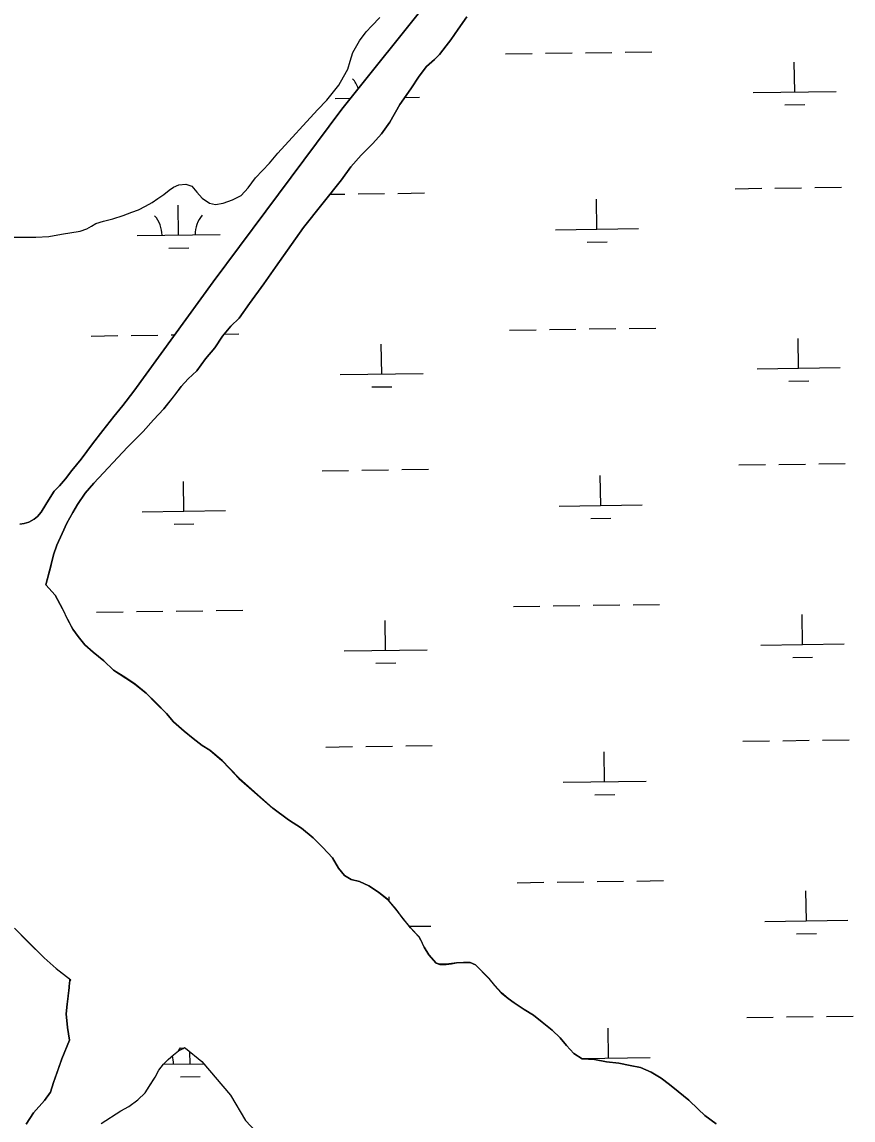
# Model space of a CAD drawing. Extents: x 3767014 to 3805179, y 361544 to 387384.
# Drawn here: x 3774115 to 3775115, y 377145 to 378467 of the extents above; entities that cross this region are included whole.
import ezdxf

# ---------------------------------------------------------------- set-up
doc = ezdxf.new("R2010")
doc.units = 0
doc.layers.add('V-TOPO-SHOR', color=7, linetype='Continuous')
doc.layers.add('V-WETL-SWMP', color=7, linetype='Continuous')

msp = doc.modelspace()

# ---------------------------------------------------------------- linework, layer by layer
at = {"layer": 'V-TOPO-SHOR'}
for p, q in [((3774149.531, 377811.594), (3774143.449, 377789.238)), ((3774150.033, 377813.945), (3774149.531, 377811.594))]:
    msp.add_line(p, q, dxfattribs=at)
for points in [[(3774112.243, 377862.325), (3774117.492, 377863.304), (3774123.13, 377864.867), (3774129.545, 377868.18), (3774133.624, 377871.686), (3774137.704, 377876.944), (3774143.526, 377885.896), (3774148.767, 377894.655), (3774153.621, 377902.05), (3774159.837, 377908.669), (3774167.021, 377917.041), (3774174.789, 377926.97), (3774185.859, 377940.792), (3774199.644, 377958.894), (3774212.265, 377975.053), (3774225.276, 377991.793), (3774236.151, 378005.032), (3774249.549, 378022.552), (3774345.076, 378153.946), (3774408.179, 378239.204), (3774499.633, 378362.035), (3774609.35, 378499.085)], [(3774650.03, 378473.268), (3774639.935, 378458.475), (3774631.004, 378445.434), (3774625.177, 378438.231), (3774617.216, 378427.913), (3774611.39, 378421.878), (3774601.871, 378413.309), (3774592.743, 378401.629), (3774582.843, 378386.447), (3774569.639, 378367.759), (3774557.415, 378346.351), (3774547.513, 378332.142), (3774537.025, 378320.85), (3774522.845, 378306.44), (3774510.802, 378292.618), (3774499.348, 378276.851), (3774453.712, 378219.617), (3774420.125, 378171.735), (3774405.953, 378151.88), (3774388.477, 378128.131), (3774376.052, 378110.418), (3774366.144, 378100.682), (3774356.045, 378088.611), (3774346.729, 378074.793), (3774335.852, 378061.36), (3774325.174, 378047.149), (3774314.878, 378037.413), (3774306.527, 378028.26), (3774298.564, 378017.75), (3774285.555, 378001.202), (3774272.929, 377988.156), (3774260.5, 377973.751), (3774241.853, 377955.056), (3774201.257, 377911.831), (3774190.964, 377899.568), (3774181.646, 377885.943), (3774175.821, 377876.6), (3774168.641, 377863.365), (3774163.017, 377851.301), (3774156.812, 377836.901), (3774152.74, 377825.617), (3774150.033, 377813.945)], [(3774325.336, 378262.199), (3774331.76, 378254.82), (3774340.513, 378248.805), (3774347.902, 378247.261), (3774356.842, 378248.826), (3774368.307, 378252.727), (3774378.602, 378258.183), (3774386.95, 378267.135), (3774395.877, 378279.195), (3774404.222, 378288.147), (3774412.765, 378296.905), (3774422.859, 378308.969), (3774470.42, 378361.122), (3774481.678, 378372.992), (3774489.831, 378382.914), (3774496.04, 378390.699), (3774501.861, 378401.006), (3774507.098, 378409.954), (3774510.002, 378419.678), (3774513.098, 378430.178), (3774521.051, 378444.377), (3774529.202, 378455.272), (3774535.802, 378462.473), (3774545.704, 378472.398)], [(3774104.391, 378207.7), (3774116.055, 378207.714), (3774131.605, 378207.733), (3774147.153, 378208.724), (3774162.313, 378211.462), (3774184.66, 378214.989), (3774193.016, 378217.721), (3774198.456, 378221.03), (3774203.699, 378224.536), (3774212.833, 378227.268), (3774224.103, 378229.81), (3774236.538, 378233.906), (3774247.03, 378238.002), (3774254.997, 378240.927), (3774263.349, 378245.213), (3774271.313, 378249.694), (3774278.5, 378254.368), (3774285.492, 378259.236), (3774291.9, 378264.493), (3774297.337, 378267.997), (3774303.555, 378270.92), (3774311.913, 378271.708), (3774319.108, 378269.191), (3774325.336, 378262.199)], [(3774143.449, 377789.238), (3774154.743, 377776.999), (3774163.515, 377760.283), (3774169.753, 377747.649), (3774175.797, 377735.793), (3774182.225, 377727.051), (3774190.405, 377716.948), (3774200.336, 377708.401), (3774213.378, 377697.721), (3774225.061, 377686.65), (3774239.657, 377677.139), (3774250.754, 377669.762), (3774264.184, 377658.887), (3774276.063, 377647.037), (3774288.719, 377634.411), (3774297.094, 377624.503), (3774309.945, 377613.045), (3774320.652, 377604.306), (3774331.551, 377595.956), (3774340.7, 377590.132), (3774355.496, 377577.702), (3774364.844, 377567.991), (3774375.942, 377556.335), (3774416.828, 377520.405), (3774435.516, 377506.231), (3774451.279, 377496.331), (3774465.101, 377484.875), (3774476.98, 377473.219), (3774488.469, 377460.786), (3774495.875, 377448.154), (3774502.887, 377439.216), (3774511.06, 377434.557), (3774520.983, 377432.042), (3774532.27, 377426.998), (3774543.753, 377419.429), (3774554.46, 377410.69), (3774564.587, 377398.838), (3774573.352, 377387.375), (3774582.312, 377376.494), (3774592.632, 377365.615), (3774594.582, 377361.923), (3774598.678, 377352.981), (3774604.523, 377343.847), (3774613.286, 377333.939), (3774617.761, 377332.391), (3774625.15, 377332.399), (3774631.763, 377333.185), (3774637.791, 377334.359), (3774645.958, 377334.758), (3774654.126, 377334.574), (3774660.743, 377331.858), (3774676.903, 377315.347), (3774683.721, 377306.993), (3774691.706, 377298.056), (3774700.077, 377291.261), (3774707.279, 377286.018), (3774719.152, 377277.863), (3774730.44, 377271.07), (3774740.758, 377262.914), (3774753.021, 377253.205), (3774762.563, 377244.077)], [(3774105.669, 377375.968), (3774122.026, 377359.652), (3774141.499, 377340.226), (3774155.904, 377327.41), (3774173.593, 377313.86)], [(3774119.792, 377140.165), (3774128.717, 377153.783), (3774141.919, 377168.571), (3774149.294, 377178.494), (3774152.583, 377190.161), (3774158.2, 377205.72), (3774162.851, 377218.555), (3774171.961, 377241.308), (3774169.61, 377256.273), (3774168.035, 377272.794), (3774169.186, 377284.652), (3774170.341, 377294.177), (3774171.688, 377304.677), (3774172.069, 377311.092), (3774173.593, 377313.86)], [(3774762.563, 377244.077), (3774770.159, 377234.556), (3774778.922, 377225.037), (3774789.236, 377218.825), (3774804.021, 377217.676), (3774818.22, 377214.971), (3774833.004, 377213.238), (3774846.619, 377210.727), (3774859.263, 377208.409), (3774871.912, 377202.783), (3774884.173, 377195.408), (3774894.297, 377187.837), (3774904.612, 377179.29), (3774917.267, 377168.805), (3774928.754, 377157.928), (3774936.737, 377150.352), (3774950.365, 377140.45)], [(3774297.165, 377223.576), (3774303.184, 377228.442), (3774308.818, 377231.172), (3774310.385, 377232.17)], [(3774310.385, 377232.17), (3774311.608, 377231.523), (3774331.074, 377215.599), (3774365.743, 377174.799), (3774383.671, 377144.483), (3774396.135, 377131.273), (3774412.488, 377116.124)], [(3774209.986, 377140.858), (3774233.683, 377155.853), (3774243.203, 377161.114), (3774254.077, 377169.098), (3774263.009, 377177.855), (3774269.024, 377187.194), (3774275.231, 377196.725), (3774279.694, 377205.089), (3774285.322, 377212.093), (3774290.757, 377217.932), (3774297.165, 377223.576)]]:
    msp.add_lwpolyline(points, dxfattribs=at)
at = {"layer": 'V-WETL-SWMP'}
for p, q in [((3774696.946, 378428.628), (3774728.938, 378429.072)), ((3774744.934, 378429.295), (3774776.927, 378429.739)), ((3774792.923, 378429.961), (3774824.916, 378430.406)), ((3774840.912, 378430.628), (3774872.905, 378431.072)), ((3775044.892, 378382.716), (3775044.388, 378418.711)), ((3774491.561, 378374.904), (3774510.142, 378375.162)), ((3774575.678, 378376.198), (3774593.088, 378376.44)), ((3774994.904, 378382.021), (3775094.88, 378383.41)), ((3775033.111, 378367.12), (3775057.105, 378367.453)), ((3774485.614, 378259.506), (3774503.318, 378259.752)), ((3774519.315, 378259.975), (3774551.307, 378260.419)), ((3774567.303, 378260.641), (3774599.296, 378261.086)), ((3774973.118, 378266.278), (3775005.11, 378266.723)), ((3775021.107, 378266.945), (3775053.099, 378267.389)), ((3775069.096, 378267.612), (3775101.088, 378268.056)), ((3774303.356, 378210.412), (3774302.856, 378246.408)), ((3774806.743, 378217.534), (3774806.238, 378253.53)), ((3774756.754, 378216.84), (3774856.731, 378218.228)), ((3774253.361, 378209.717), (3774353.351, 378211.106)), ((3774291.571, 378194.816), (3774315.569, 378195.149)), ((3774794.962, 378201.938), (3774818.956, 378202.272)), ((3774749.594, 378096.661), (3774781.587, 378097.105)), ((3774797.583, 378097.327), (3774829.575, 378097.772)), ((3774845.572, 378097.994), (3774877.564, 378098.438)), ((3774198.19, 378088.868), (3774230.187, 378089.313)), ((3774246.185, 378089.535), (3774278.182, 378089.979)), ((3774294.181, 378090.202), (3774298.779, 378090.266)), ((3774358.361, 378091.226), (3774375.772, 378091.468)), ((3774701.605, 378095.994), (3774733.598, 378096.438)), ((3775049.551, 378050.082), (3775049.047, 378086.077)), ((3774547.759, 378043.111), (3774547.255, 378079.107)), ((3774999.563, 378049.387), (3775099.54, 378050.776)), ((3774497.771, 378042.417), (3774597.748, 378043.806)), ((3775037.77, 378034.486), (3775061.765, 378034.819)), ((3774535.978, 378027.515), (3774559.973, 378027.849)), ((3774475.985, 377926.674), (3774507.978, 377927.118)), ((3774523.974, 377927.341), (3774555.967, 377927.785)), ((3774571.963, 377928.007), (3774603.956, 377928.452)), ((3774977.777, 377933.644), (3775009.77, 377934.089)), ((3775025.766, 377934.311), (3775057.759, 377934.755)), ((3775073.755, 377934.978), (3775105.748, 377935.422)), ((3774309.61, 377877.929), (3774309.106, 377913.925)), ((3774811.402, 377884.9), (3774810.898, 377920.896)), ((3774761.414, 377884.206), (3774861.391, 377885.594)), ((3774259.622, 377877.235), (3774359.598, 377878.624)), ((3774297.829, 377862.334), (3774321.823, 377862.667)), ((3774799.621, 377869.304), (3774823.615, 377869.638)), ((3774204.472, 377756.389), (3774236.465, 377756.834)), ((3774252.461, 377757.056), (3774284.454, 377757.5)), ((3774300.45, 377757.723), (3774332.443, 377758.167)), ((3774348.439, 377758.389), (3774380.432, 377758.834)), ((3774706.264, 377763.36), (3774738.257, 377763.804)), ((3774754.253, 377764.027), (3774786.246, 377764.471)), ((3774802.242, 377764.693), (3774834.235, 377765.138)), ((3774850.231, 377765.36), (3774882.224, 377765.804)), ((3775054.211, 377717.448), (3775053.707, 377753.443)), ((3774552.419, 377710.477), (3774551.915, 377746.473)), ((3775004.222, 377716.753), (3775104.199, 377718.142)), ((3774502.43, 377709.783), (3774602.407, 377711.172)), ((3775042.43, 377701.852), (3775066.424, 377702.185)), ((3774540.638, 377694.881), (3774564.632, 377695.215)), ((3774528.633, 377594.707), (3774560.626, 377595.151)), ((3774576.622, 377595.373), (3774608.615, 377595.818)), ((3774982.437, 377601.01), (3775014.429, 377601.455)), ((3775030.426, 377601.677), (3775062.418, 377602.122)), ((3775078.414, 377602.344), (3775110.407, 377602.788)), ((3774480.645, 377594.04), (3774512.637, 377594.484)), ((3774816.062, 377552.266), (3774815.557, 377588.262)), ((3774766.073, 377551.572), (3774866.05, 377552.96)), ((3774804.28, 377536.67), (3774828.275, 377537.004)), ((3774710.924, 377430.726), (3774742.917, 377431.17)), ((3774758.913, 377431.393), (3774790.905, 377431.837)), ((3774806.902, 377432.059), (3774838.894, 377432.504)), ((3774854.891, 377432.726), (3774886.883, 377433.17)), ((3774556.654, 377408.118), (3774556.574, 377413.839)), ((3775058.87, 377384.814), (3775058.366, 377420.809)), ((3775008.882, 377384.119), (3775108.859, 377385.508)), ((3774105.67, 377375.969), (3774141.498, 377340.227)), ((3774580.922, 377378.174), (3774607.067, 377378.538)), ((3775047.089, 377369.218), (3775071.084, 377369.551)), ((3774141.498, 377340.227), (3774155.905, 377327.409)), ((3774155.905, 377327.409), (3774171.958, 377314.805)), ((3774171.688, 377304.677), (3774169.186, 377284.652)), ((3774172.069, 377311.092), (3774171.688, 377304.677)), ((3774171.958, 377314.805), (3774172.069, 377311.092)), ((3774169.186, 377284.652), (3774168.034, 377272.793)), ((3774168.034, 377272.793), (3774169.609, 377256.273)), ((3774987.096, 377268.376), (3775019.089, 377268.821)), ((3775035.085, 377269.043), (3775067.078, 377269.488)), ((3775083.074, 377269.71), (3775115.067, 377270.154)), ((3774169.609, 377256.273), (3774171.96, 377241.308)), ((3774820.721, 377219.632), (3774820.217, 377255.628)), ((3774171.96, 377241.308), (3774162.851, 377218.554)), ((3774317.218, 377212.483), (3774317.015, 377227.099)), ((3774162.851, 377218.554), (3774152.583, 377190.161)), ((3774285.277, 377212.039), (3774333.529, 377212.71)), ((3774788.969, 377219.191), (3774870.709, 377220.326)), ((3774152.583, 377190.161), (3774149.293, 377178.494)), ((3774305.434, 377196.887), (3774329.432, 377197.22)), ((3774149.293, 377178.494), (3774141.918, 377168.572)), ((3774141.918, 377168.572), (3774128.718, 377153.783)), ((3774128.718, 377153.783), (3774119.793, 377140.165))]:
    msp.add_line(p, q, dxfattribs=at)
for points in [[(3774609.351, 378499.085), (3774499.633, 378362.035), (3774408.18, 378239.205), (3774345.076, 378153.945), (3774249.549, 378022.552), (3774236.151, 378005.032), (3774225.276, 377991.794), (3774212.266, 377975.053), (3774199.644, 377958.895), (3774185.858, 377940.792), (3774174.789, 377926.97)], [(3774104.391, 378207.7), (3774116.054, 378207.714), (3774131.604, 378207.733), (3774147.154, 378208.723), (3774162.312, 378211.463), (3774184.661, 378214.989), (3774193.017, 378217.72), (3774198.455, 378221.031), (3774203.699, 378224.537), (3774212.832, 378227.269), (3774224.103, 378229.81), (3774236.538, 378233.907), (3774247.03, 378238.001), (3774254.996, 378240.927), (3774263.349, 378245.213), (3774271.313, 378249.694), (3774278.5, 378254.368), (3774285.492, 378259.236), (3774291.9, 378264.492), (3774297.338, 378267.997), (3774303.555, 378270.92), (3774311.912, 378271.708), (3774319.107, 378269.19), (3774325.336, 378262.2), (3774331.76, 378254.821), (3774340.514, 378248.806), (3774347.902, 378247.26), (3774356.842, 378248.825), (3774368.306, 378252.727), (3774378.601, 378258.182), (3774386.949, 378267.134), (3774395.876, 378279.196), (3774404.223, 378288.148), (3774412.765, 378296.905), (3774422.859, 378308.969), (3774470.419, 378361.121), (3774481.678, 378372.992), (3774489.83, 378382.915), (3774496.041, 378390.698), (3774501.86, 378401.007), (3774507.098, 378409.955), (3774510.001, 378419.678), (3774513.099, 378430.178), (3774521.051, 378444.377), (3774529.202, 378455.273), (3774535.802, 378462.473), (3774545.704, 378472.398)], [(3774355.575, 377577.749), (3774340.779, 377590.178), (3774331.631, 377596.002), (3774320.73, 377604.351), (3774310.023, 377613.09), (3774297.173, 377624.549), (3774288.799, 377634.457), (3774276.142, 377647.083), (3774264.264, 377658.932), (3774250.832, 377669.807), (3774239.737, 377677.184), (3774225.14, 377686.696), (3774213.457, 377697.767), (3774200.414, 377708.448), (3774190.485, 377716.993), (3774182.305, 377727.096), (3774175.876, 377735.84), (3774169.833, 377747.696), (3774163.594, 377760.33), (3774154.822, 377777.045), (3774143.527, 377789.284), (3774150.032, 377813.945), (3774152.74, 377825.617), (3774156.811, 377836.902), (3774163.017, 377851.301), (3774168.642, 377863.366), (3774175.822, 377876.6), (3774181.645, 377885.942), (3774190.964, 377899.567), (3774201.257, 377911.832), (3774241.852, 377955.057), (3774260.499, 377973.75), (3774272.929, 377988.157), (3774285.555, 378001.203), (3774298.565, 378017.749), (3774306.526, 378028.261), (3774314.878, 378037.412), (3774325.174, 378047.149), (3774335.853, 378061.359), (3774346.728, 378074.792), (3774356.046, 378088.611), (3774366.145, 378100.682), (3774376.052, 378110.418), (3774388.477, 378128.131), (3774405.952, 378151.879), (3774420.125, 378171.734), (3774453.713, 378219.617), (3774499.347, 378276.851), (3774510.803, 378292.618), (3774522.844, 378306.441), (3774537.024, 378320.85), (3774547.512, 378332.143), (3774557.414, 378346.352), (3774569.64, 378367.76), (3774582.843, 378386.447), (3774592.743, 378401.628), (3774601.87, 378413.308), (3774611.389, 378421.877), (3774617.216, 378427.913), (3774625.177, 378438.231), (3774631.003, 378445.434), (3774639.934, 378458.475), (3774650.029, 378473.268)], [(3774174.789, 377926.97), (3774167.021, 377917.042), (3774159.836, 377908.67), (3774153.62, 377902.05), (3774148.767, 377894.654), (3774143.527, 377885.896), (3774137.703, 377876.943), (3774133.625, 377871.687), (3774129.545, 377868.181), (3774123.131, 377864.867), (3774117.493, 377863.304), (3774112.243, 377862.325)], [(3774950.364, 377140.45), (3774936.738, 377150.352), (3774928.755, 377157.927), (3774917.267, 377168.804), (3774904.613, 377179.291), (3774894.296, 377187.836), (3774884.173, 377195.408), (3774871.912, 377202.784), (3774859.264, 377208.408), (3774846.62, 377210.727), (3774833.003, 377213.239), (3774818.22, 377214.971), (3774804.02, 377217.677), (3774789.237, 377218.826), (3774778.922, 377225.037), (3774770.159, 377234.556), (3774762.563, 377244.076), (3774753.101, 377253.251), (3774740.837, 377262.96), (3774730.52, 377271.116), (3774719.231, 377277.909), (3774707.358, 377286.063), (3774700.156, 377291.306), (3774691.785, 377298.102), (3774683.8, 377307.039), (3774676.983, 377315.393), (3774660.821, 377331.905), (3774654.205, 377334.619), (3774646.037, 377334.804), (3774637.869, 377334.405), (3774631.842, 377333.231), (3774625.23, 377332.445), (3774617.84, 377332.436), (3774613.365, 377333.986), (3774604.601, 377343.894), (3774598.756, 377353.028), (3774594.661, 377361.969), (3774592.711, 377365.662), (3774582.391, 377376.541), (3774573.431, 377387.421), (3774564.666, 377398.885), (3774554.538, 377410.736), (3774543.831, 377419.474), (3774532.348, 377427.045), (3774521.061, 377432.088), (3774511.14, 377434.604), (3774502.966, 377439.262), (3774495.954, 377448.2), (3774488.548, 377460.832), (3774477.059, 377473.265), (3774465.181, 377484.92), (3774451.359, 377496.377), (3774435.594, 377506.277), (3774416.906, 377520.451), (3774376.021, 377556.381), (3774364.922, 377568.037), (3774355.575, 377577.749)], [(3774209.987, 377140.858), (3774233.683, 377155.854), (3774243.202, 377161.114), (3774254.078, 377169.097), (3774263.009, 377177.855), (3774275.232, 377196.725), (3774279.693, 377205.089), (3774285.321, 377212.094), (3774290.757, 377217.932), (3774297.165, 377223.577), (3774303.185, 377228.443), (3774305.665, 377231.857), (3774311.607, 377231.523), (3774331.074, 377215.599), (3774365.742, 377174.8), (3774383.671, 377144.483)]]:
    msp.add_lwpolyline(points, dxfattribs=at)
for centre, start, end in [((3774486.312, 378375.306), 19.291502, 41.567696), ((3774248.112, 378210.119), 0.024037, 41.567696), ((3774358.587, 378211.654), 140.024034, 181.567693), ((3774261.974, 377212.19), 0.024037, 16.696496)]:
    msp.add_arc(centre, 35.246, start, end, dxfattribs=at)

doc.saveas('drawing.dxf')
